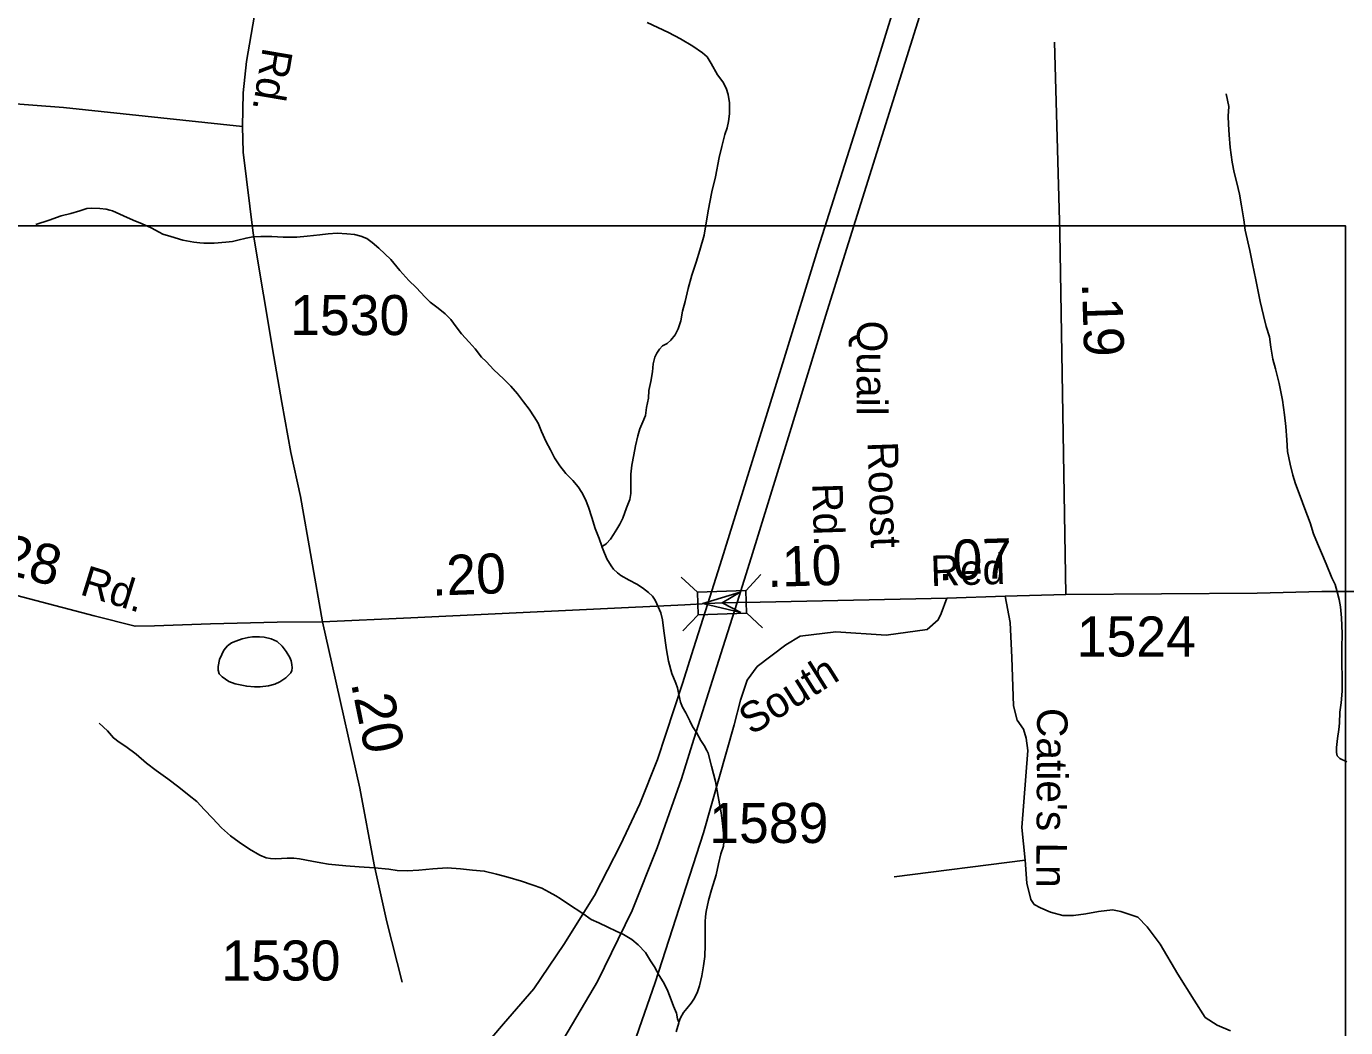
# Model space of a CAD drawing. Extents: x 2220236 to 2384410, y 720751 to 894131.
# Drawn here: x 2341987 to 2346104, y 832963 to 836087 of the extents above; entities that cross this region are included whole.
import ezdxf

# ---------------------------------------------------------------- set-up
doc = ezdxf.new("R2010")
doc.units = 0
for name, color, linetype in [('Exist Hydrographic Creek Single Shore', 7, 'Continuous'), ('Exist Hydrographic Misc Water Feature', 7, 'Continuous'), ('Exist Hydrographic Pond Under 1500 Sq Ft', 7, 'Continuous'), ('Exist Road Non-System Type 51', 7, 'Continuous'), ('Exist Road Non-System Type 51 Label', 7, 'Continuous'), ('Exist Road Primary Interstate Divided Center Attributed', 7, 'Continuous'), ('Exist Road Secondary Mileage Hundredths English Label', 7, 'Continuous'), ('Exist Road Secondary Structure Standard Bridge Attributed CELL', 7, 'Continuous'), ('Exist Road Secondary Structure Standard Bridge CELL', 7, 'Continuous'), ('Exist Road Secondary Type 51 Attributed', 7, 'Continuous'), ('Exist Road Secondary Type 51 Label', 7, 'Continuous'), ('Exist Road Secondary Type 51 Number Label', 7, 'Continuous'), ('Map Preparation Inset Cut Line', 7, 'Continuous')]:
    doc.layers.add(name, color=color, linetype=linetype)

msp = doc.modelspace()

# ---------------------------------------------------------------- linework, layer by layer
at = {"layer": 'Exist Hydrographic Creek Single Shore'}
for points in [[(2342016, 835468.3), (2342057.8, 835482.5), (2342095.6, 835495.6), (2342125.5, 835503.3), (2342153.4, 835511.7), (2342175.4, 835518.5), (2342191.5, 835519.8), (2342215.5, 835518.5), (2342235.6, 835516.7), (2342247.5, 835513.9), (2342255.5, 835511), (2342289.6, 835495.3), (2342320, 835481.8), (2342348.1, 835470.4), (2342376.1, 835458.4), (2342401.3, 835444.7), (2342412.4, 835438.6), (2342438, 835430.8), (2342474.5, 835419.8), (2342508.9, 835414), (2342528, 835411.5), (2342540.9, 835410.4), (2342572.7, 835410.7), (2342608.7, 835413.1), (2342630, 835415.7), (2342646.5, 835419.6), (2342672.5, 835426.3), (2342693.7, 835429.8), (2342718.6, 835430.8), (2342752.7, 835431.2), (2342788.6, 835429.4), (2342830.6, 835429.4), (2342862.6, 835432.4), (2342902.5, 835436.7), (2342928.7, 835439.4), (2342956.5, 835441.2), (2342986.4, 835440.1), (2343010.4, 835437.8), (2343030.7, 835432), (2343048.7, 835424.6), (2343066, 835412.8), (2343087, 835395), (2343123.6, 835359.4), (2343151.9, 835325.4), (2343180.4, 835293.8), (2343202.7, 835272.3), (2343231.1, 835242.3), (2343247.2, 835226.6), (2343271.3, 835207.2), (2343294, 835190.1), (2343311.8, 835171.8), (2343328.1, 835149.5), (2343344.4, 835128.1), (2343368.8, 835101.9), (2343387.1, 835080.7), (2343407.2, 835055.2), (2343421.5, 835041), (2343445.9, 835014.8), (2343476.2, 834987.5), (2343498.5, 834963.8), (2343518.9, 834940), (2343537.9, 834915.2), (2343556.2, 834892.9), (2343571.7, 834869), (2343583.6, 834849.1), (2343594.2, 834823.3), (2343608.7, 834791), (2343622.8, 834765.4), (2343635, 834741.2), (2343651.5, 834715.7), (2343669.8, 834691.8), (2343692, 834670.4), (2343708.3, 834650.7), (2343720.5, 834632.2), (2343731.6, 834610.6), (2343741.1, 834587), (2343751.3, 834554.6), (2343761.8, 834520.6), (2343774.3, 834489.3), (2343782.5, 834465), (2343782.9, 834464)], [(2343782.9, 834464), (2343790.6, 834443), (2343799, 834423.7), (2343803.2, 834417.3), (2343811.3, 834403.8), (2343819.2, 834393.3), (2343831.9, 834381.7), (2343841.7, 834373.9), (2343867.6, 834358.5), (2343892.1, 834346.4), (2343909.9, 834334.7), (2343928.2, 834320.6), (2343940.5, 834309), (2343948.6, 834296.8), (2343954.6, 834285.6), (2343966.9, 834257.6), (2343971.4, 834235.4), (2343975.8, 834201.1), (2343984.4, 834141.8), (2343990.8, 834105.9), (2344001.3, 834067.6), (2344013.6, 834037.9), (2344018.5, 834023.3), (2344022.1, 834007.7), (2344028.2, 833978.4), (2344034.5, 833962.3), (2344044.7, 833944.7), (2344057.2, 833920.6), (2344065.4, 833902.8), (2344077.7, 833883.6), (2344091.9, 833858.9), (2344102, 833843), (2344110.5, 833827.5), (2344114.5, 833819.5), (2344124.7, 833778.9), (2344137.5, 833731.2), (2344145.9, 833683.9), (2344154.6, 833633.4), (2344158.9, 833599.8), (2344163.6, 833558.3), (2344163.5, 833542.5), (2344161.8, 833529.3), (2344154.2, 833505.4), (2344146.3, 833473.9), (2344138.9, 833439.8), (2344125.3, 833393.3), (2344115.9, 833359.4), (2344108.4, 833325.3), (2344106.1, 833309.8), (2344104.8, 833293.3), (2344105, 833255.6), (2344105.5, 833221.1), (2344104, 833184.9), (2344100.3, 833155.3), (2344094.6, 833124.5), (2344087.1, 833093), (2344081.3, 833074.7), (2344071.6, 833054.6), (2344061.7, 833038.8), (2344047.9, 833022.5), (2344037.9, 833010.6), (2344028.1, 832993.8), (2344023.1, 832979.8)], [(2342213.9, 833912.4), (2342240.1, 833888.9), (2342258.4, 833866.7), (2342276.7, 833853.6), (2342296.6, 833839.7), (2342329.1, 833816.4), (2342361.4, 833788.2), (2342391.6, 833764.8), (2342428.1, 833739), (2342462.3, 833713.5), (2342494.8, 833687.6), (2342518.9, 833668.2), (2342543, 833642), (2342567.3, 833616.7), (2342595.8, 833586.7), (2342624.1, 833561.6), (2342650.5, 833541.4), (2342682.6, 833519.7), (2342715.8, 833501.4), (2342734.9, 833492.3), (2342748.4, 833490.5), (2342764.9, 833489.6), (2342800.9, 833491.7), (2342821.9, 833491.9), (2342839, 833490), (2342877.1, 833482.7), (2342905.5, 833477.3), (2342929.3, 833473.3), (2342983.4, 833468), (2343025.2, 833464.1), (2343073.2, 833461.2), (2343117.4, 833457.1), (2343143.5, 833453.2), (2343175.4, 833452.2), (2343211.4, 833454.3), (2343255.5, 833458.8), (2343299.4, 833461.2), (2343341.5, 833458), (2343379.4, 833454.6), (2343415.7, 833451.2), (2343453.8, 833441.3), (2343489.6, 833432.2), (2343531.8, 833419.9), (2343564.8, 833408.1), (2343595.1, 833397.8), (2343618.2, 833385.6), (2343639.4, 833374.4), (2343652.5, 833365.7), (2343678.8, 833348.1), (2343723, 833318.7), (2343749, 833300.7), (2343773.5, 833289.6), (2343801.6, 833276), (2343827.7, 833263.9), (2343850.1, 833254), (2343875.7, 833238), (2343896.4, 833220.8), (2343918.7, 833197.1), (2343934.9, 833171.5), (2343947.1, 833152.9), (2343961.7, 833125.6), (2343973.6, 833105.8), (2343986.1, 833081.7), (2343996.3, 833058.1), (2344006.6, 833030), (2344015.1, 833008), (2344019.1, 832990.1), (2344023.1, 832979.8)], [(2344023.1, 832979.8), (2344022.5, 832978.1), (2344014.8, 832949.9)]]:
    msp.add_lwpolyline(points, dxfattribs=at)
at = {"layer": 'Exist Hydrographic Misc Water Feature'}
for points in [[(2343923.8, 836098.8), (2343990.4, 836067.7), (2344028.6, 836047.9), (2344066.9, 836024.9), (2344097, 836004.8), (2344111.3, 835991.6), (2344123.6, 835971.4), (2344143.8, 835935.5), (2344160.1, 835913.8), (2344170.4, 835893.9), (2344176.5, 835874.4), (2344180.8, 835848.3), (2344181.3, 835813.9), (2344177.7, 835789.8), (2344173.9, 835769.9), (2344166.2, 835749.9), (2344156.6, 835711.8), (2344149.1, 835678), (2344137.8, 835617.5), (2344126.2, 835571.1), (2344114.9, 835511.5), (2344101.9, 835435.5), (2344088.4, 835389), (2344076.8, 835350.8), (2344063.3, 835310.8), (2344051.9, 835268.7), (2344042.4, 835228.9), (2344034.8, 835198.1), (2344029.1, 835168.3), (2344021.3, 835142.7), (2344011.5, 835124.3), (2343997.8, 835107.9), (2343986.1, 835097.6), (2343971.9, 835089.8), (2343962.2, 835079.6), (2343954.1, 835067.7), (2343948.4, 835055), (2343942.7, 835033.5), (2343941.1, 835008.8), (2343935.4, 834979), (2343929.7, 834950.9), (2343928, 834927.2), (2343922.4, 834897.4), (2343918.8, 834873.3), (2343910.7, 834852.6), (2343901.1, 834830.9), (2343894.8, 834809.3), (2343887.8, 834778.5), (2343882.4, 834750.4), (2343876.5, 834718.3), (2343872.7, 834690.2), (2343873.1, 834658.1), (2343873.3, 834652.5), (2343873.6, 834629.6), (2343869.8, 834610.4), (2343860, 834584.7), (2343848.5, 834552.1), (2343838.8, 834533.6), (2343828.9, 834517.8), (2343819.1, 834501.6), (2343809.2, 834487.4), (2343797.2, 834473.8), (2343791.5, 834469.3), (2343782.9, 834464)], [(2345730.9, 835876.3), (2345739.4, 835836.6), (2345737.6, 835807), (2345738.1, 835780.7), (2345740.4, 835748.7), (2345743, 835708.7), (2345749.4, 835663.1), (2345756, 835631.2), (2345764.2, 835598.7), (2345772.6, 835562.9), (2345779.3, 835527.1), (2345785.7, 835483), (2345789.9, 835451.4), (2345804.7, 835388), (2345813.3, 835345.6), (2345823.9, 835295.9), (2345836.8, 835228.4), (2345847.1, 835184.6), (2345855.7, 835150.4), (2345866.2, 835118.7), (2345870.5, 835086.1), (2345877, 835048.6), (2345885.1, 835018.7), (2345895.9, 834972.2), (2345906.5, 834921.1), (2345913, 834874.5), (2345917.4, 834838.5), (2345919.8, 834796.9), (2345922.6, 834760), (2345930.8, 834720.9), (2345939.4, 834686.8), (2345947.7, 834659.2), (2345962.1, 834621.4), (2345976.5, 834581.7), (2345993, 834538), (2346003.3, 834504), (2346015.7, 834473.3), (2346028.1, 834444.3), (2346042.6, 834410.4), (2346061.1, 834366.8), (2346071.2, 834345.3), (2346077.7, 834322.6), (2346083.9, 834298.8), (2346088.1, 834275.4), (2346090.5, 834241), (2346093.2, 834192.6), (2346091.8, 834146.5), (2346092.1, 834097.3), (2346092.8, 834057.3), (2346093.3, 834013), (2346089.8, 833976.8), (2346086.1, 833947.1), (2346084.6, 833913.2), (2346082.8, 833892.8), (2346078.7, 833865.4), (2346075.6, 833836.7), (2346075.5, 833820.9), (2346077.6, 833810.5), (2346085.8, 833802.7), (2346107.9, 833792.7)]]:
    msp.add_lwpolyline(points, dxfattribs=at)
at = {"layer": 'Exist Hydrographic Pond Under 1500 Sq Ft'}
msp.add_lwpolyline([(2342585.4, 834089.5), (2342589.4, 834111), (2342596.3, 834127.6), (2342603, 834141), (2342614.6, 834153.7), (2342626.7, 834163.3), (2342640.2, 834168.8), (2342660.6, 834176.2), (2342678.8, 834180.3), (2342692.5, 834182.5), (2342713.9, 834181.7), (2342728.7, 834180.7), (2342750.3, 834175.6), (2342769, 834167.5), (2342785, 834153.4), (2342797.5, 834136.5), (2342809.1, 834117.3), (2342813.4, 834107.6), (2342815.6, 834095.6), (2342816, 834085.8), (2342814.7, 834077.5), (2342812, 834069.8), (2342796.3, 834053.8), (2342778, 834042.2), (2342762.2, 834035), (2342742.1, 834029.2), (2342716.6, 834026.5), (2342698.6, 834025.8), (2342674.6, 834028.1), (2342638.5, 834035.8), (2342618.5, 834043.2), (2342598.2, 834057.2), (2342588, 834067.2), (2342585.5, 834078), (2342585.4, 834089.5)], dxfattribs=at)
at = {"layer": 'Exist Road Non-System Type 51'}
msp.add_line((2345103.3, 833485.5), (2344695, 833433.1), dxfattribs=at)
for points in [[(2342661.6, 835774.2), (2342102.3, 835833.6), (2341718.5, 835863.3), (2341132.3, 835919.1)], [(2345103.3, 833485.5), (2345093.7, 833587.2), (2345112, 833827.6), (2345106.8, 833866), (2345098.1, 833894), (2345078.9, 833921.9), (2345067.5, 833967.3), (2345062.3, 834117.4), (2345057.1, 834227.4), (2345041.4, 834309.5)], [(2345744.5, 832953), (2345702.6, 832970.4), (2345665.9, 832994.9), (2345631.1, 833049), (2345580.5, 833129.3), (2345524.6, 833223.6), (2345484.5, 833277.7), (2345454.8, 833307.4), (2345430.4, 833316.1), (2345402.5, 833324.8), (2345376.3, 833330.1), (2345332.7, 833324.8), (2345292.6, 833317.9), (2345254.2, 833312.6), (2345221.1, 833312.6), (2345182.7, 833323.1), (2345151.3, 833337.1), (2345132.1, 833347.5), (2345121.6, 833363.2), (2345109.4, 833413.9), (2345103.3, 833485.5)]]:
    msp.add_lwpolyline(points, dxfattribs=at)
at = {"layer": 'Exist Road Primary Interstate Divided Center Attributed'}
for points in [[(2344205.1, 834289), (2344248.3, 834428.5), (2344361.2, 834793), (2344486.3, 835199.7), (2344779.5, 836134.4), (2345074.6, 837078.9), (2345279.8, 837741.8), (2345463.5, 838326.5), (2345787.9, 839351.2), (2345940.4, 839793.2), (2346159.3, 840375.9), (2346307.8, 840751.4), (2346458.3, 841113.1), (2346608.8, 841461.2), (2346743.6, 841750.6), (2346984, 842251.2), (2347103.3, 842483.9), (2347287, 842839.8), (2347408.1, 843058.8), (2347431.8, 843101.1), (2347519.9, 843258.5)], [(2346124.1, 840733.8), (2345963.8, 840217.5), (2345834.8, 839802.9), (2345621.8, 839124.4), (2345574.9, 838973.8), (2345391.2, 838377.4), (2345275.9, 838011.7), (2345066.8, 837348.8), (2344957.3, 836994.8), (2344742.3, 836302.6), (2344638.7, 835964.3), (2344457, 835391.3), (2344351.4, 835051.1), (2344157.1, 834425), (2344113.9, 834286)], [(2344113.9, 834286), (2344069, 834145.3), (2344034.2, 834036.2), (2343956, 833799.6), (2343901.3, 833660.7), (2343840.7, 833533.6), (2343759.6, 833375.2), (2343663.8, 833222.7), (2343570, 833083.9), (2343476.2, 832974.4), (2343378.5, 832860.9)], [(2343650.1, 832905.9), (2343769.3, 833107.3), (2343876.8, 833328.3), (2343955, 833523.8), (2344031.2, 833739), (2344064.5, 833846.5), (2344160.5, 834148.9), (2344205.1, 834289)]]:
    msp.add_lwpolyline(points, dxfattribs=at)
at = {"layer": 'Exist Road Secondary Structure Standard Bridge Attributed CELL'}
msp.add_lwpolyline([(2344216, 834258.2), (2344097.3, 834286), (2344214, 834321.3), (2344158.2, 834288)], close=True, dxfattribs=at)
at = {"layer": 'Exist Road Secondary Structure Standard Bridge CELL'}
for p, q in [((2344030.4, 834368.7), (2344080.7, 834321.6)), ((2344231.7, 834326.1), (2344278.9, 834376.5)), ((2344035.8, 834200.7), (2344083, 834251)), ((2344234, 834257.2), (2344284.3, 834210))]:
    msp.add_line(p, q, dxfattribs=at)
msp.add_lwpolyline([(2344080.7, 834321.6), (2344231.7, 834326.4), (2344234, 834255.9), (2344083, 834251)], close=True, dxfattribs=at)
at = {"layer": 'Exist Road Secondary Type 51 Attributed'}
for points in [[(2342360.9, 838042.9), (2342408.7, 837951.1), (2342447.2, 837850.2), (2342492.6, 837742.8), (2342587.7, 837472), (2342686.3, 837196.2), (2342712.2, 837121.9), (2342741.9, 837025.9), (2342755, 836966.5), (2342779.4, 836744.8), (2342774.2, 836641.8), (2342748, 836406.1), (2342673.7, 835977.4), (2342662.9, 835879.3), (2342661.6, 835774.2), (2342663.4, 835693.9), (2342694.2, 835441.8), (2342759.3, 835056.6), (2342783.8, 834913.5), (2342812.2, 834757.5), (2342842, 834619.9), (2342911.1, 834229.2)], [(2345230.7, 834314.7), (2345212.3, 835442.5), (2345194.9, 836037.8)], [(2342911.1, 834229.2), (2342769.1, 834227.5), (2342561.4, 834222.3), (2342387, 834217), (2342325.9, 834215.3), (2342198.5, 834248.2), (2341793.5, 834353.3), (2341637.6, 834389.8), (2341349.8, 834464.9)], [(2345230.7, 834314.7), (2345041.4, 834309.5), (2344859, 834302.5)], [(2346151.8, 834323.4), (2346029.7, 834323.4), (2345828.2, 834318.2), (2345230.7, 834314.7)], [(2344113.9, 834286), (2344041.8, 834282.5), (2343186.8, 834241.4), (2342911.1, 834229.2)], [(2343564.1, 831440.5), (2343569, 831530.7), (2343578, 831698.2), (2343610.3, 831907.7), (2343656.5, 832164.3), (2343738.5, 832499.5), (2343949.5, 833103.9), (2344099.4, 833570.8), (2344195.2, 833907.5), (2344215.2, 833985.1), (2344235.9, 834046.7), (2344267.1, 834089.5), (2344356.5, 834156.8), (2344401.4, 834184.1), (2344512.4, 834197.7), (2344670.2, 834187.4), (2344797.5, 834204.8), (2344832.5, 834235), (2344841.6, 834254.5), (2344859, 834302.5)], [(2344205.1, 834289), (2344156.7, 834288), (2344113.9, 834286)], [(2344859, 834302.5), (2344276.4, 834290.5), (2344205.1, 834289)], [(2342911.1, 834229.2), (2342940.8, 834094.7), (2343026.9, 833710.4), (2343071.7, 833470.9), (2343111.8, 833293.5), (2343159.1, 833104.3)]]:
    msp.add_lwpolyline(points, dxfattribs=at)
at = {"layer": 'Map Preparation Inset Cut Line'}
msp.add_lwpolyline([(2329807.7, 835464.4), (2346103.7, 835464.4), (2346103.7, 816974.9), (2329807.7, 816974.9), (2329807.7, 835464.4)], dxfattribs=at)
msp.add_lwpolyline([(2329807.7, 835464.4), (2346103.7, 835464.4), (2346103.7, 816974.9), (2329807.7, 816974.9), (2329807.7, 835464.4)], dxfattribs=at)

# ---------------------------------------------------------------- texts
at = {"layer": 'Exist Road Non-System Type 51 Label'}
msp.add_text("Catie's Ln", height=95, rotation=269.7185, dxfattribs=at).set_placement((2345141.2, 833960.5))
at = {"layer": 'Exist Road Secondary Mileage Hundredths English Label'}
for s, rotation, p in [('.19', 271.8784, (2345280.7, 835286.5)), ('.28', 345.452, (2341851.4, 834396.7)), ('.07', 1.7964, (2344832.5, 834358.2)), ('.20', 2.11, (2343253.1, 834310.3)), ('.10', 1.7964, (2344299.7, 834337.5)), ('.20', 281.6817, (2342999.1, 834038))]:
    msp.add_text(s, height=125, rotation=rotation, dxfattribs=at).set_placement(p)
at = {"layer": 'Exist Road Secondary Type 51 Label'}
for s, rotation, p in [('Rd.', 260.3631, (2342725.1, 836023.8)), ('Quail', 269.8747, (2344578.6, 835169)), ('Roost', 271.8687, (2344611.7, 834790.2)), ('Rd.', 271.8687, (2344438.8, 834660.6)), ('Red', 1.7431, (2344809.6, 834340.5)), ('Rd.', 342.8534, (2342150.4, 834315.4)), ('South', 32.1867, (2344249.1, 833873.3))]:
    msp.add_text(s, height=95, rotation=rotation, dxfattribs=at).set_placement(p)
at = {"layer": 'Exist Road Secondary Type 51 Number Label'}
for s, p in [('1530', (2342809.9, 835123.6)), ('1524', (2345264.5, 834120.8)), ('1589', (2344117.7, 833539)), ('1530', (2342595.2, 833109.8))]:
    msp.add_text(s, height=125, dxfattribs=at).set_placement(p)

doc.saveas('drawing.dxf')
